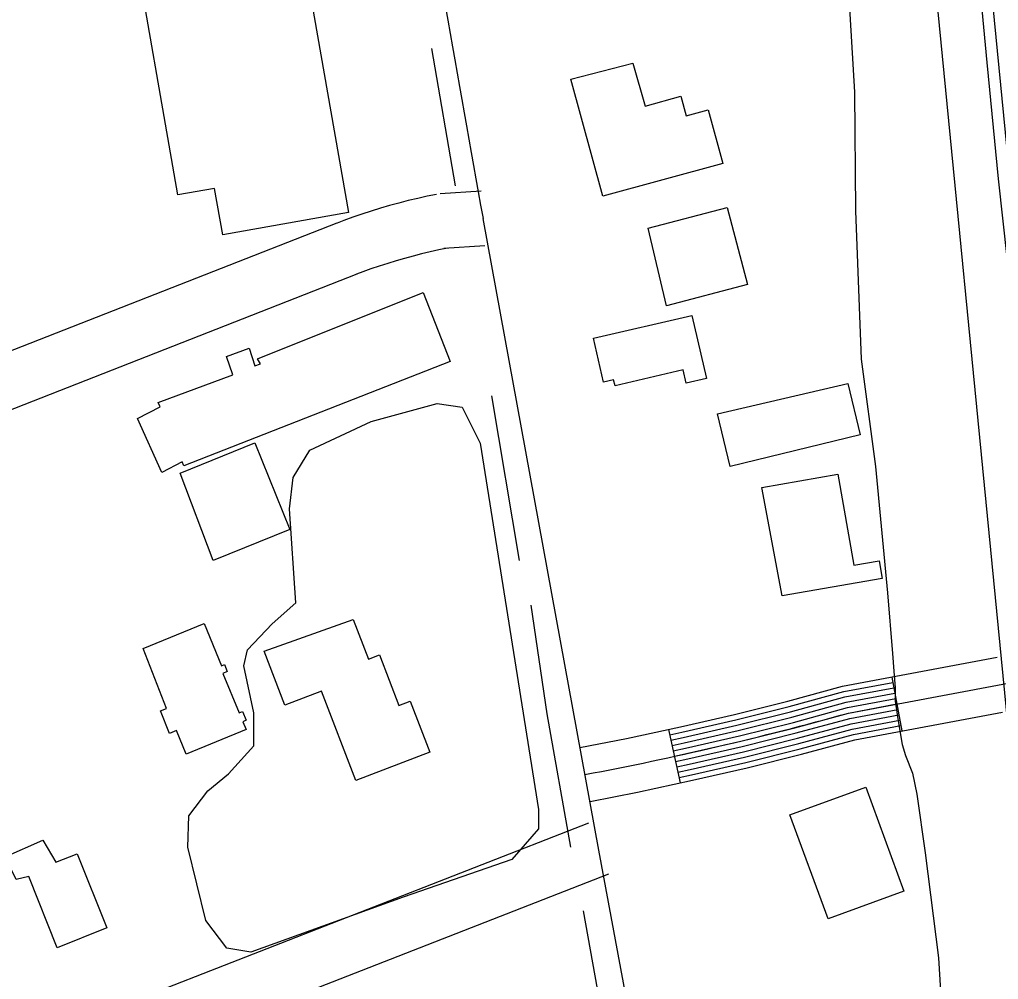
# Model space of a CAD drawing. Extents: x 3568792 to 3606828, y 529143 to 554785.
# Drawn here: x 3573679 to 3574214, y 538764 to 539290 of the extents above; entities that cross this region are included whole.
import ezdxf

# ---------------------------------------------------------------- set-up
doc = ezdxf.new("R2010")
doc.units = 0
for name, color, linetype in [('V-BLDG-OTLN', 7, 'Continuous'), ('V-FLOD-BASE', 7, 'Continuous'), ('V-LEVE-TOET', 7, 'Continuous'), ('V-ROAD-CNTR', 7, 'Continuous'), ('V-SITE-VEGE', 7, 'Continuous'), ('V-SURV-LINE', 7, 'Continuous'), ('V-TOPO-SHOR', 7, 'Continuous')]:
    doc.layers.add(name, color=color, linetype=linetype)

msp = doc.modelspace()

# ---------------------------------------------------------------- linework, layer by layer
at = {"layer": 'V-BLDG-OTLN'}
for points in [[(3573739.41, 539341.26), (3573828.23, 539356.86), (3573858.61, 539183.95), (3573789.77, 539171.86), (3573785.31, 539197.2), (3573765.27, 539193.68)], [(3574020.89, 539242.29), (3574040.5, 539247.63), (3574043.43, 539236.89), (3574055.38, 539240.15), (3574063.36, 539210.89), (3573997.78, 539193.02), (3573980.32, 539257.08), (3574014.2, 539265.73)], [(3574022.51, 539175.41), (3574065.86, 539186.82), (3574076.97, 539144.6), (3574032.58, 539132.92)], [(3573899.43, 539140.24), (3573914.25, 539102.45), (3573768.48, 539045.33), (3573767.57, 539047.67), (3573756.5, 539041.76), (3573743.14, 539071.3), (3573755.5, 539077.61), (3573754.45, 539080.02), (3573795.35, 539095.2), (3573791.81, 539105.17), (3573804.19, 539109.76), (3573807.37, 539100.13), (3573810.47, 539101.19), (3573808.72, 539103.94)], [(3573992.75, 539115.2), (3574046.44, 539127.74), (3574054.51, 539093.18), (3574043.43, 539090.59), (3574041.71, 539097.97), (3574004.44, 539089.25), (3574003.67, 539092.54), (3573998.11, 539091.24)], [(3574131.87, 539090.5), (3574138.67, 539062.28), (3574067.39, 539045.11), (3574060.45, 539073.92)], [(3573766.44, 539041.45), (3573807.33, 539058.01), (3573826.52, 539010.64), (3573784.52, 538993.62)], [(3574084.78, 539033.54), (3574126.44, 539040.8), (3574135.1, 538991.1), (3574148.91, 538993.5), (3574150.59, 538983.8), (3574095.99, 538974.32)], [(3573746.25, 538945.41), (3573779.58, 538959.15), (3573789.12, 538936.01), (3573790.67, 538936.65), (3573792.26, 538932.8), (3573789.83, 538931.79), (3573798.7, 538910.25), (3573800.51, 538910.99), (3573802.51, 538906.13), (3573800.72, 538905.39), (3573802.5, 538901.08), (3573769.75, 538887.58), (3573764.44, 538900.48), (3573760.67, 538898.94), (3573755.65, 538911.27), (3573758.99, 538912.65)], [(3573812.47, 538943.92), (3573861.2, 538961.38), (3573869.49, 538939.68), (3573875.56, 538942), (3573886.17, 538914.22), (3573892.4, 538916.6), (3573903.08, 538888.65), (3573862.57, 538873.17), (3573843.89, 538922.06), (3573823.76, 538914.36)], [(3574100.14, 538854.36), (3574141.73, 538869.55), (3574162.53, 538812.6), (3574121.12, 538797.48)], [(3573676.72, 538819), (3573670.75, 538831.36), (3573691.36, 538840.51), (3573698.37, 538828.5), (3573710.05, 538833.08), (3573726.27, 538792.53), (3573699.21, 538781.71), (3573683.6, 538820.76)]]:
    msp.add_lwpolyline(points, close=True, dxfattribs=at)
at = {"layer": 'V-FLOD-BASE'}
msp.add_lwpolyline([(3574114.15, 539708.24), (3574135.11, 539664.93), (3574153.43, 539620.61), (3574166.72, 539581.22), (3574179.1, 539531.2), (3574186.16, 539483.79), (3574192.72, 539416.12), (3574201.02, 539339.84), (3574207.98, 539266.2), (3574214.17, 539202.52), (3574221.39, 539136.19), (3574228.72, 539057.58), (3574233.92, 538994.55), (3574237.18, 538962.37)], dxfattribs=at)
at = {"layer": 'V-LEVE-TOET'}
for points in [[(3574122.69, 539455.99), (3574128.05, 539397.82), (3574129.7, 539348.11), (3574135.41, 539249.92), (3574135.97, 539185.04), (3574139.11, 539103.81), (3574146.9, 539045.05), (3574153.56, 538975.98), (3574156.28, 538942.65), (3574156.97, 538932.95), (3574157.66, 538923.86), (3574157.72, 538916.59), (3574159.46, 538905.93)], [(3574159.46, 538905.93), (3574161.56, 538892.97), (3574163.44, 538886.92), (3574167.16, 538877.25), (3574169.69, 538865.75), (3574174.21, 538833.65), (3574181.38, 538776.1), (3574186.34, 538694.89), (3574190.49, 538635.49), (3574193.39, 538582.15), (3574199.01, 538493.67), (3574204.56, 538413.67), (3574213.19, 538327.63), (3574218.63, 538260.37), (3574227.07, 538196.77), (3574238.01, 538124.09), (3574251.09, 538084.18), (3574277.14, 538018.31), (3574291.32, 537991.15), (3574300.04, 537965.15), (3574314.43, 537914.33), (3574339.31, 537842.99)]]:
    msp.add_lwpolyline(points, dxfattribs=at)
at = {"layer": 'V-ROAD-CNTR'}
for p, q in [((3573852.16, 539178.21), (3573085.36, 538877.52)), ((3573863.11, 539150.28), (3573096.09, 538849.51)), ((3574155.84, 538929.82), (3574161.37, 538900.33)), ((3574033.77, 538901.17), (3574040.16, 538871.86)), ((3573989.97, 538849.88), (3573212.95, 538546.68)), ((3574000.87, 538821.94), (3573223.93, 538518.76))]:
    msp.add_line(p, q, dxfattribs=at)
for points in [[(3573906.7, 539193.96), (3573901.64, 539192.91), (3573896.48, 539191.76), (3573891.33, 539190.53), (3573886.21, 539189.21), (3573881.11, 539187.82), (3573876.03, 539186.34), (3573870.98, 539184.79), (3573865.95, 539183.15), (3573860.94, 539181.44), (3573855.98, 539179.65), (3573852.35, 539178.28)], [(3573931.16, 539195.78), (3573908.7, 539194.23)], [(3574198.35, 537745.48), (3574123.53, 538167.26), (3574062.6, 538475.03), (3573995.56, 538835.14), (3573932.2, 539180.82)], [(3573912.77, 539164.58), (3573907.94, 539163.58), (3573903.24, 539162.53), (3573898.56, 539161.41), (3573893.89, 539160.21), (3573889.25, 539158.94), (3573884.63, 539157.6), (3573880.03, 539156.19), (3573875.45, 539154.7), (3573870.9, 539153.14), (3573866.35, 539151.5), (3573862.92, 539150.21)], [(3573933.23, 539165.85), (3573910.77, 539164.3)], [(3574132.29, 538910.14), (3574325.4, 538946.36)], [(3573985.13, 538891.18), (3574010.67, 538896.14), (3574040.34, 538902.61), (3574069.79, 538909.37), (3574099.01, 538916.62), (3574128.93, 538924.77), (3574213.53, 538940.64)], [(3574034.41, 538898.24), (3574041, 538899.68), (3574070.49, 538906.46), (3574099.77, 538913.72), (3574129.6, 538921.85), (3574156.39, 538926.87)], [(3574035.04, 538895.31), (3574041.65, 538896.75), (3574071.18, 538903.54), (3574100.53, 538910.81), (3574130.27, 538918.92), (3574156.95, 538923.92)], [(3574035.68, 538892.38), (3574042.31, 538893.83), (3574071.88, 538900.62), (3574101.28, 538907.91), (3574130.94, 538915.99), (3574157.5, 538920.97)], [(3574036.32, 538889.45), (3574042.96, 538890.9), (3574072.58, 538897.7), (3574102.04, 538905.01), (3574131.62, 538913.07), (3574158.05, 538918.03)], [(3574036.96, 538886.52), (3574043.62, 538887.97), (3574073.27, 538894.78), (3574102.79, 538902.1), (3574132.29, 538910.14), (3574158.6, 538915.08)], [(3573990.85, 538861.73), (3574016.73, 538866.75), (3574046.89, 538873.33), (3574076.76, 538880.19), (3574106.57, 538887.58), (3574135.65, 538895.51), (3574216.45, 538910.67)], [(3574037.6, 538883.59), (3574044.27, 538885.04), (3574073.97, 538891.87), (3574103.55, 538899.2), (3574132.96, 538907.22), (3574159.16, 538912.13)], [(3574038.24, 538880.66), (3574044.93, 538882.12), (3574074.67, 538888.95), (3574104.3, 538896.3), (3574133.63, 538904.29), (3574159.71, 538909.18)], [(3574038.88, 538877.73), (3574045.58, 538879.19), (3574075.37, 538886.03), (3574105.06, 538893.39), (3574134.3, 538901.36), (3574160.26, 538906.23)], [(3574039.52, 538874.79), (3574046.24, 538876.26), (3574076.06, 538883.11), (3574105.81, 538890.49), (3574134.98, 538898.44), (3574160.82, 538903.28)]]:
    msp.add_lwpolyline(points, dxfattribs=at)
for centre, radius, start, end in [((3588152.89, 541764.01), 14453.41, 188.433377, 190.295533), ((3573663.33, 540593.01), 1746.99, 280.71015, 285.57144)]:
    msp.add_arc(centre, radius, start, end, dxfattribs=at)
at = {"layer": 'V-SITE-VEGE'}
msp.add_lwpolyline([(3573829.81, 538970.35), (3573826.29, 539021.96), (3573828.33, 539039.05), (3573837.39, 539054), (3573870.96, 539069.61), (3573907.19, 539079.56), (3573920.77, 539077.49), (3573930.58, 539057.88), (3573962.52, 538857.28), (3573962.61, 538846.78), (3573947.88, 538830.02), (3573888.54, 538809.37), (3573805.21, 538779.32), (3573792.07, 538781.4), (3573780.56, 538796.61), (3573770.58, 538836.79), (3573771.3, 538853.86), (3573781.69, 538867.52), (3573792.99, 538876.81), (3573806.86, 538892.25), (3573806.7, 538910.19), (3573801.22, 538935.96), (3573803.33, 538944.73), (3573816.78, 538958.85)], close=True, dxfattribs=at)
at = {"layer": 'V-SURV-LINE'}
for points in [[(3574287.42, 538209.43), (3574164.22, 539469.06)], [(3574194.08, 539471.99), (3574317.28, 538212.36)]]:
    msp.add_lwpolyline(points, dxfattribs=at)
at = {"layer": 'V-TOPO-SHOR'}
for p, q in [((3573904.04, 539273.72), (3573916.95, 539198.56)), ((3573936.77, 539083.63), (3573952, 538993.61)), ((3573986.93, 538801.8), (3574003.94, 538707.85))]:
    msp.add_line(p, q, dxfattribs=at)
msp.add_lwpolyline([(3573958.34, 538969.16), (3573967.17, 538909.72), (3573980.06, 538836.75)], dxfattribs=at)

doc.saveas('drawing.dxf')
